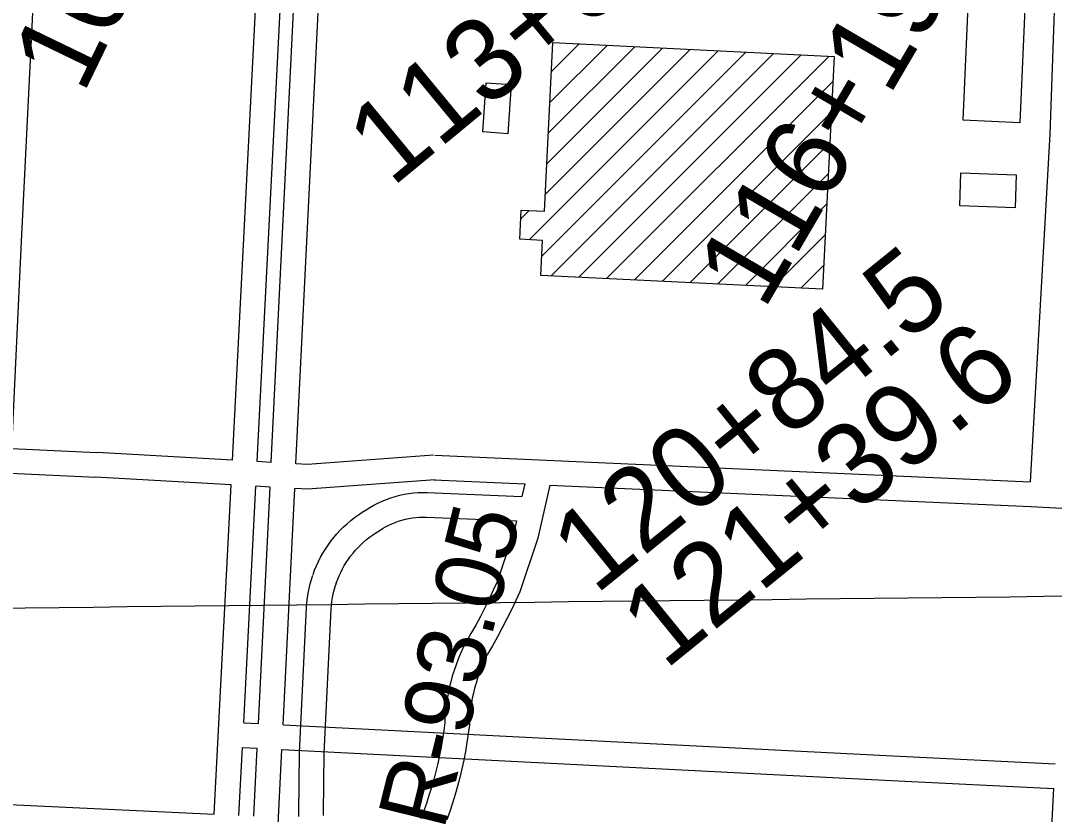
# Model space of a CAD drawing. Extents: x 3677843 to 3715951, y 511991 to 537744.
# Drawn here: x 3690620 to 3691875, y 529372 to 530336 of the extents above; entities that cross this region are included whole.
import ezdxf

# ---------------------------------------------------------------- set-up
doc = ezdxf.new("R2010")
doc.units = 0
for name, color, linetype in [('V-BLDG-OTLN', 7, 'Continuous'), ('V-GRID-MAJR', 7, 'Continuous'), ('V-RIVR-RANG-IDEN', 7, 'Continuous'), ('V-ROAD-CNTR', 7, 'Continuous'), ('V-SURV-IDEN', 7, 'Continuous')]:
    doc.layers.add(name, color=color, linetype=linetype)

msp = doc.modelspace()

# ---------------------------------------------------------------- linework, layer by layer
at = {"layer": 'V-BLDG-OTLN'}
for p, q in [((3691237.4983054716, 530070.3697604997), (3691466.886159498, 530299.7576145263)), ((3691257.087172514, 530125.3139666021), (3691433.2007346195, 530301.4275287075)), ((3691258.9312619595, 530162.5133951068), (3691399.5153097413, 530303.0974428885)), ((3691260.775351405, 530199.7128236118), (3691365.829884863, 530304.7673570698)), ((3691262.619440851, 530236.9122521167), (3691332.1444599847, 530306.437271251)), ((3691264.4635302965, 530274.1116806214), (3691298.459035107, 530308.107185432)), ((3691252.804651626, 530050.3207675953), (3691500.5715843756, 530298.0877003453)), ((3691264.2916625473, 530026.4524394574), (3691534.257009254, 530296.4177861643)), ((3691297.977177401, 530024.7826152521), (3691567.942434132, 530294.7478719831)), ((3691331.662692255, 530023.1127910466), (3691601.627859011, 530293.0779578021)), ((3691365.3482071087, 530021.442966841), (3691606.463611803, 530262.558371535)), ((3691399.033721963, 530019.7731426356), (3691604.6195187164, 530225.3589393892)), ((3691432.7192368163, 530018.1033184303), (3691602.7754256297, 530188.1595072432)), ((3691466.404751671, 530016.4334942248), (3691600.931332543, 530150.960075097)), ((3691500.0902665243, 530014.7636700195), (3691599.0872394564, 530113.760642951)), ((3691227.375717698, 530095.6025117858), (3691237.567031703, 530105.7938257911)), ((3691533.7757813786, 530013.093845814), (3691597.24314637, 530076.5612108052)), ((3691567.4612962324, 530011.4240216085), (3691595.399053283, 530039.3617786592))]:
    msp.add_line(p, q, dxfattribs=at)
for points in [[(3691764.543, 530215.511), (3691772.4050000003, 530391.512), (3691841.247, 530388.438), (3691833.384, 530212.435)], [(3691251.6520000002, 530027.079), (3691253.759, 530069.564), (3691226.1520000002, 530070.932), (3691227.9050000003, 530106.273), (3691256.074, 530104.876), (3691266.228, 530309.705), (3691607.961, 530292.764), (3691593.949, 530010.111)], [(3691215.7060000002, 530258.841), (3691211.5500000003, 530199.1410000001), (3691181.191, 530201.255), (3691185.348, 530260.952)], [(3691827.855, 530109.2440000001), (3691760.6410000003, 530111.4130000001), (3691761.938, 530151.503), (3691829.147, 530149.332)]]:
    msp.add_lwpolyline(points, close=True, dxfattribs=at)
at = {"layer": 'V-GRID-MAJR'}
msp.add_spline([(3681966.5640000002, 529526.479), (3687244.413, 529585.207), (3692522.254, 529644.703), (3697800.0870000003, 529704.966), (3703077.91, 529765.996), (3708355.725, 529827.795), (3713633.5300000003, 529890.361), (3713633.531, 529890.361)], degree=3, dxfattribs=at)
at = {"layer": 'V-ROAD-CNTR'}
for points in [[(3690663.22163468, 530926.6801204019), (3690620.55672001, 530068.1398374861), (3690608.7777435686, 529816.6893403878)], [(3690877.2242066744, 529802.6243685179), (3690920.2091207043, 530642.9346878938)], [(3690907.1751467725, 529800.901371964), (3690948.63106386, 530611.3347510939)], [(3690924.4241122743, 529799.9093739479), (3690964.3610324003, 530610.473752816)], [(3690954.3760523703, 529798.1873773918), (3690994.3169724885, 530608.834756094)], [(3690994.3159724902, 530608.8357560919), (3691566.0528290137, 530577.5578186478), (3691589.4537822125, 530576.295821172), (3691605.6687497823, 530572.0198297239), (3691617.785725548, 530563.3348470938), (3691859.0112430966, 530431.8521100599), (3691865.8222294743, 530426.9491198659), (3691868.902223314, 530423.625126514), (3691870.6782197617, 530420.2341332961), (3691871.865217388, 530415.354143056), (3691872.441216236, 530406.181161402), (3691874.66921178, 530390.124193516), (3691876.100208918, 530371.30223116), (3691869.752221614, 530198.4465768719), (3691846.0322690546, 529776.383421)], [(3690608.7767435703, 529816.68834039), (3690712.6365358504, 529812.0913495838)], [(3690877.2242066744, 529802.625368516), (3690712.834535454, 529812.081349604)], [(3690924.4241122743, 529799.910373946), (3690907.1751467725, 529800.9023719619)], [(3691121.1987187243, 529808.6153565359), (3690968.2130246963, 529797.391378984), (3690954.3760523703, 529798.1873773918)], [(3691122.96571519, 529808.6403564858), (3691846.0312690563, 529776.383421)], [(3690607.372746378, 529786.7214003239), (3690711.310538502, 529782.121409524)], [(3690875.692209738, 529772.6634284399), (3690711.112538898, 529782.131409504)], [(3690855.2192506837, 529372.4612288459), (3690875.6912097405, 529772.6634284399)], [(3691123.394714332, 529778.6954163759), (3690968.45102422, 529767.327439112), (3690952.9000553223, 529768.2224373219)], [(3691121.627717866, 529778.6704164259), (3691232.156084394, 529773.73949124)], [(3691262.557875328, 529772.383197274), (3691248.0989650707, 529707.7933354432), (3691226.0656460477, 529642.8323423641), (3691221.2647870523, 529632.1568189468), (3691215.9780854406, 529620.9275582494), (3691210.4934883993, 529609.7897802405), (3691204.812981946, 529598.7495729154), (3691198.941344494, 529587.8124093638), (3691192.877153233, 529576.9796282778), (3691186.949803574, 529566.8156906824), (3691184.269835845, 529561.3943819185), (3691181.6462031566, 529555.6400669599), (3691179.2075909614, 529549.8073085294), (3691176.9508757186, 529543.8970411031), (3691174.8826992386, 529537.9196201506), (3691173.0012773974, 529531.880832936), (3691171.313660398, 529525.785316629), (3691169.8171217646, 529519.6400152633), (3691168.515654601, 529513.4517668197), (3691167.4104986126, 529507.2264268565), (3691166.5024172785, 529500.9684811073), (3691165.791244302, 529494.681488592), (3691165.276622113, 529488.3766688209), (3691164.9220138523, 529481.2540786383), (3691163.514769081, 529470.1395203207), (3691161.927254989, 529459.4640034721), (3691160.1120661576, 529448.8264403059), (3691158.067819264, 529438.2299633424), (3691155.7958727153, 529427.6804619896), (3691153.297164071, 529417.1794945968), (3691150.5738123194, 529406.738605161), (3691147.626605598, 529396.3558608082), (3691144.455457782, 529386.039321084), (3691141.062685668, 529375.7929637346), (3691137.449642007, 529365.6238693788)], [(3691232.11936539, 529773.7411293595), (3691228.6607586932, 529758.2910764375)], [(3691262.2140294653, 529772.3985370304), (3691846.96426719, 529746.3114811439), (3691892.047177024, 529743.9574858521)], [(3690890.947179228, 529483.6580064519), (3690905.642149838, 529770.940431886)], [(3690922.948115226, 529769.9454338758), (3690905.643149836, 529770.940431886)], [(3690908.7971435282, 529482.7440082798), (3690922.948115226, 529769.944433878)], [(3690938.7580836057, 529481.2110113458), (3690952.899055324, 529768.2224373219)], [(3690975.159949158, 529663.6219758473), (3690977.067031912, 529668.7888395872), (3690979.2865285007, 529674.1501198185), (3690981.7157503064, 529679.421408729), (3690984.349487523, 529684.5943045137), (3690987.1852665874, 529689.6615345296), (3690990.21527329, 529694.6092106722), (3690993.4340493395, 529699.434038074), (3690996.8430933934, 529704.1341337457), (3691000.4325978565, 529708.6938948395), (3691004.1962556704, 529713.1094898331), (3691008.132971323, 529717.3767693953), (3691012.231204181, 529721.4827872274), (3691016.4823683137, 529725.4248162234), (3691020.8946118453, 529729.2057849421), (3691025.4465468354, 529732.8032819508), (3691030.1311627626, 529736.2213947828), (3691034.951847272, 529739.4559616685), (3691039.542082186, 529742.2811985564), (3691043.9193316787, 529745.0731682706), (3691048.814884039, 529747.8972198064), (3691053.829769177, 529750.4960588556), (3691058.955648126, 529752.8683945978), (3691064.184891, 529755.0107266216), (3691069.5088362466, 529756.9160309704), (3691074.910846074, 529758.5781878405), (3691080.377437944, 529759.9964609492), (3691085.90728154, 529761.1703181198), (3691091.486916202, 529762.0940084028), (3691097.0967345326, 529762.7637358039), (3691102.7300767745, 529763.1836263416), (3691108.3794243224, 529763.3494495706), (3691113.8807782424, 529763.263231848), (3691228.7302062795, 529758.6013079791)], [(3691003.3040508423, 529653.2340241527), (3691005.0089680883, 529657.8531604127), (3691006.7794714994, 529662.1298801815), (3691008.716249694, 529666.3325912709), (3691010.816512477, 529670.4576954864), (3691013.0767334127, 529674.4964654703), (3691015.4947267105, 529678.4447893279), (3691018.0639506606, 529682.295961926), (3691020.780906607, 529686.0418662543), (3691023.6434021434, 529689.6781051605), (3691026.6457443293, 529693.2005101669), (3691029.783028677, 529696.6012306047), (3691033.0547958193, 529699.8792127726), (3691036.4496316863, 529703.0271837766), (3691039.963388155, 529706.0382150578), (3691043.5954531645, 529708.9087180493), (3691047.3368372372, 529711.6386052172), (3691051.1781527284, 529714.2160383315), (3691055.471917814, 529716.8588014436), (3691059.4886683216, 529719.4208317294), (3691063.2191159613, 529721.5727801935), (3691067.038230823, 529723.5519411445), (3691070.948351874, 529725.3616054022), (3691074.9311090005, 529726.9932733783), (3691078.979163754, 529728.4419690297), (3691083.093153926, 529729.7078121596), (3691087.262562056, 529730.7895390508), (3691091.4747184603, 529731.6836818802), (3691095.717083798, 529732.3859915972), (3691099.991265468, 529732.8962641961), (3691104.2859232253, 529733.2163736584), (3691108.5845756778, 529733.3425504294), (3691113.037221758, 529733.2727681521), (3691222.0694819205, 529728.8469725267)], [(3691222.0523020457, 529728.7702277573), (3691219.1737331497, 529715.9112802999), (3691198.1163539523, 529653.8276576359), (3691194.011212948, 529644.6991810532), (3691188.9479145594, 529633.9444417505), (3691183.696511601, 529623.2802197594), (3691178.257018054, 529612.7084270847), (3691172.6346555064, 529602.2355906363), (3691166.828846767, 529591.8643717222), (3691160.514196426, 529581.0363093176), (3691157.168164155, 529574.2676180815), (3691154.1517968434, 529567.6519330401), (3691151.3484090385, 529560.9466914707), (3691148.7551242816, 529554.1549588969), (3691146.379300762, 529547.2883798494), (3691144.216722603, 529540.347167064), (3691142.276339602, 529533.3386833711), (3691140.556878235, 529526.2779847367), (3691139.060345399, 529519.1622331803), (3691137.7895013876, 529512.0035731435), (3691136.7455827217, 529504.8095188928), (3691135.9287556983, 529497.5885114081), (3691135.337377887, 529490.3433311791), (3691135.015986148, 529483.8879213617), (3691133.793230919, 529474.2304796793), (3691132.3007450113, 529464.1939965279), (3691130.5939338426, 529454.191559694), (3691128.672180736, 529444.2300366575), (3691126.536127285, 529434.3115380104), (3691124.1868359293, 529424.4385054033), (3691121.6261876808, 529414.621394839), (3691118.8553944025, 529404.8601391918), (3691115.874542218, 529395.162678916), (3691112.685314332, 529385.5310362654), (3691109.288357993, 529375.9701306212), (3691105.823366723, 529366.8417673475)], [(3690957.962121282, 529369.6798675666), (3690957.9122223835, 529373.927076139), (3690958.563221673, 529447.6922382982), (3690967.1359346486, 529623.6931349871), (3690967.5906917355, 529629.4166878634), (3690968.2794211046, 529635.1790940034), (3690969.190597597, 529640.9120518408), (3690970.3280235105, 529646.6036331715), (3690971.6849958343, 529652.2428542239), (3690973.26296633, 529657.8291813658), (3690974.968180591, 529663.0694928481)], [(3690987.9498787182, 529370.8981324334), (3690987.913777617, 529373.970923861), (3690988.556778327, 529446.8297617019), (3690997.0780653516, 529621.7748650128), (3690997.449308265, 529626.4473121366), (3690997.998578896, 529631.0429059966), (3690998.725402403, 529635.6159481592), (3690999.6319764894, 529640.1523668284), (3691000.7150041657, 529644.653145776), (3691001.97303367, 529649.1068186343), (3691003.4958194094, 529653.7865071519)], [(3690890.9461792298, 529483.65900645), (3690908.7971435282, 529482.7450082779)], [(3690938.7570836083, 529481.2120113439), (3691679.2306026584, 529443.316087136), (3691876.1302088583, 529433.5951065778)], [(3690885.18619075, 529371.0352316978), (3690889.414182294, 529453.698066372)], [(3690889.414182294, 529453.698066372), (3690907.320146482, 529452.7820682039)], [(3690903.25115462, 529370.175233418), (3690907.3211464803, 529452.7810682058)], [(3690916.5301280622, 529030.068913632), (3690937.2820865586, 529451.2470712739)], [(3690937.2810865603, 529451.2480712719), (3691677.72460567, 529413.35414706), (3691874.5942119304, 529403.6341664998)], [(3691851.820257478, 528959.5810546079), (3691874.5942119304, 529403.6341664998)], [(3690588.562783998, 529385.1522034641), (3690855.2192506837, 529372.462228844)]]:
    msp.add_lwpolyline(points, dxfattribs=at)

# ---------------------------------------------------------------- texts
at = {"layer": 'V-RIVR-RANG-IDEN'}
msp.add_text('R-93.05', height=82.999998, rotation=76.16087863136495, dxfattribs=at).set_placement((3691133.756, 529351.623))
at = {"layer": 'V-SURV-IDEN'}
for s, height, rotation, p in [('106+93.9', 100.00000000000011, 64.18846220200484, (3690695.897476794, 530245.7595910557)), ('113+69.3', 100.00000000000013, 39.55625760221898, (3691070.7539839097, 530132.9179876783)), ('116+19.5', 100, 59.65916667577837, (3691522.454488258, 529983.4838249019)), ('120+84.5', 99.99999999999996, 38.99777778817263, (3691317.9426576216, 529638.0143250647)), ('121+39.6', 100, 39.11400159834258, (3691402.4515084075, 529546.8570429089))]:
    msp.add_text(s, height=height, rotation=rotation, dxfattribs=at).set_placement(p)

doc.saveas('drawing.dxf')
